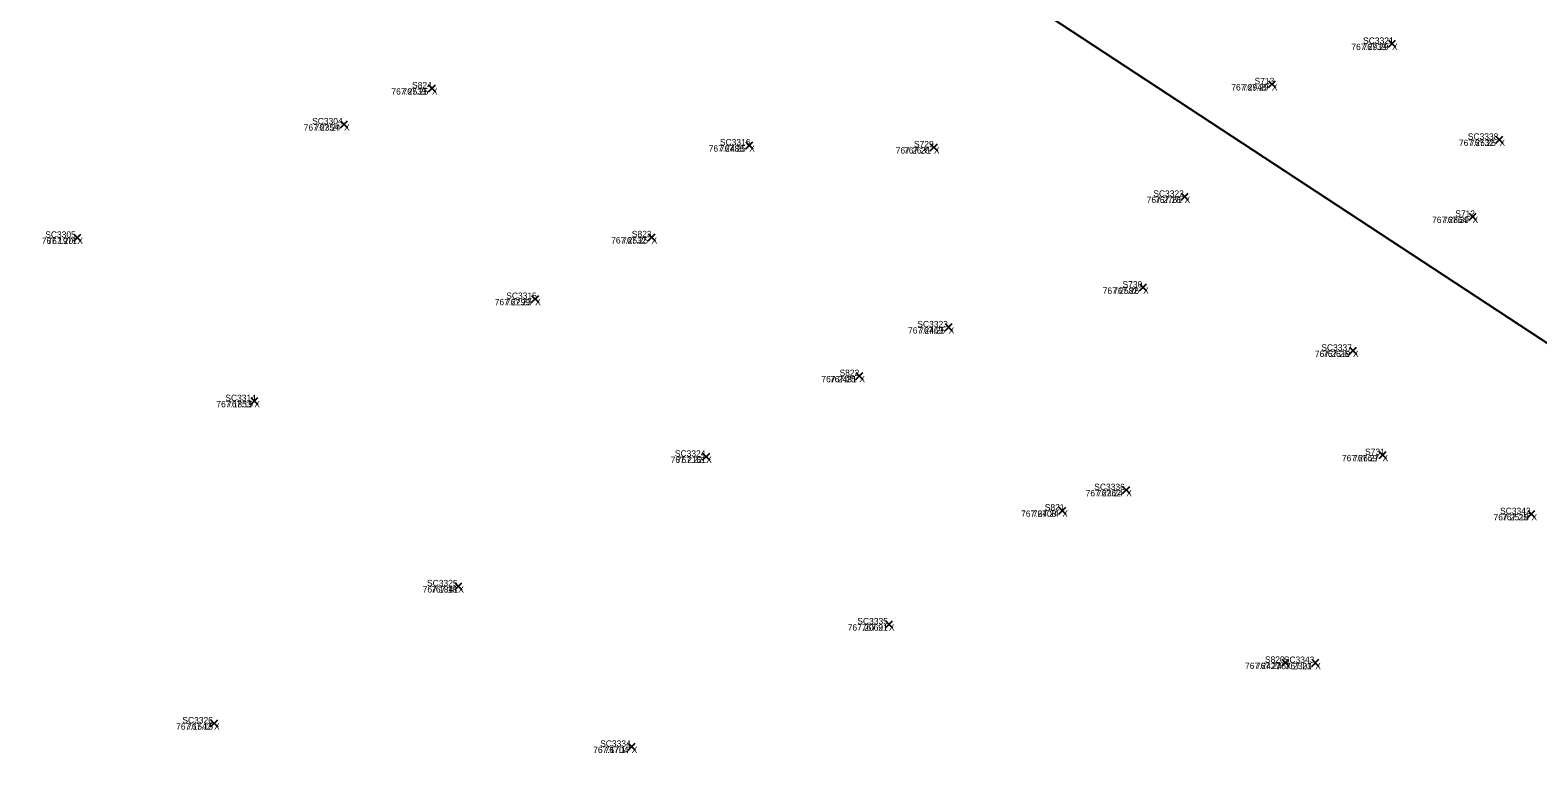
# Model space of a CAD drawing. Extents: x 1845019 to 1877956, y 680444 to 701081.
# Drawn here: x 1857724.6 to 1857738.9, y 694226.33 to 694233.43 of the extents above; entities that cross this region are included whole.
import ezdxf

# ---------------------------------------------------------------- set-up
doc = ezdxf.new("R2010")
doc.units = 0
for name, color, linetype in [('SV_X_CL_Survey_20', 7, 'Continuous'), ('SV_X_Random_Point', 7, 'Continuous'), ('SV_X_Text_Comment', 7, 'Continuous'), ('SV_X_Text_Elevation', 7, 'Continuous'), ('SV_X_Text_Name', 7, 'Continuous')]:
    doc.layers.add(name, color=color, linetype=linetype)

msp = doc.modelspace()

# ---------------------------------------------------------------- linework, layer by layer
at = {"layer": 'SV_X_CL_Survey_20'}
msp.add_line((1856038.267, 695346.314), (1858797.327, 693536.085), dxfattribs=at)
at = {"layer": 'SV_X_Random_Point'}
for p, q in [((1857737.483, 694233.27), (1857737.55, 694233.337)), ((1857737.483, 694233.337), (1857737.55, 694233.27)), ((1857737.483, 694233.27), (1857737.55, 694233.337)), ((1857737.483, 694233.337), (1857737.55, 694233.27)), ((1857728.374, 694232.847), (1857728.441, 694232.914)), ((1857728.374, 694232.914), (1857728.441, 694232.847)), ((1857728.374, 694232.847), (1857728.441, 694232.914)), ((1857728.374, 694232.914), (1857728.441, 694232.847)), ((1857736.344, 694232.887), (1857736.411, 694232.953)), ((1857736.344, 694232.953), (1857736.411, 694232.887)), ((1857736.344, 694232.887), (1857736.411, 694232.953)), ((1857736.344, 694232.953), (1857736.411, 694232.887)), ((1857727.541, 694232.506), (1857727.607, 694232.573)), ((1857727.541, 694232.573), (1857727.607, 694232.506)), ((1857727.541, 694232.506), (1857727.607, 694232.573)), ((1857727.541, 694232.573), (1857727.607, 694232.506)), ((1857731.385, 694232.307), (1857731.451, 694232.374)), ((1857731.385, 694232.374), (1857731.451, 694232.307)), ((1857731.385, 694232.307), (1857731.451, 694232.374)), ((1857731.385, 694232.374), (1857731.451, 694232.307)), ((1857733.136, 694232.288), (1857733.203, 694232.355)), ((1857733.136, 694232.355), (1857733.203, 694232.288)), ((1857733.136, 694232.288), (1857733.203, 694232.355)), ((1857733.136, 694232.355), (1857733.203, 694232.288)), ((1857738.502, 694232.36), (1857738.569, 694232.427)), ((1857738.502, 694232.427), (1857738.569, 694232.36)), ((1857738.502, 694232.36), (1857738.569, 694232.427)), ((1857738.502, 694232.427), (1857738.569, 694232.36)), ((1857735.516, 694231.819), (1857735.582, 694231.886)), ((1857735.516, 694231.886), (1857735.582, 694231.819)), ((1857735.516, 694231.819), (1857735.582, 694231.886)), ((1857735.516, 694231.886), (1857735.582, 694231.819)), ((1857738.248, 694231.63), (1857738.314, 694231.697)), ((1857738.248, 694231.697), (1857738.314, 694231.63)), ((1857738.248, 694231.63), (1857738.314, 694231.697)), ((1857738.248, 694231.697), (1857738.314, 694231.63)), ((1857725.01, 694231.431), (1857725.076, 694231.497)), ((1857725.01, 694231.497), (1857725.076, 694231.431)), ((1857725.01, 694231.431), (1857725.076, 694231.497)), ((1857725.01, 694231.497), (1857725.076, 694231.431)), ((1857730.459, 694231.435), (1857730.526, 694231.502)), ((1857730.459, 694231.502), (1857730.526, 694231.435)), ((1857730.459, 694231.435), (1857730.526, 694231.502)), ((1857730.459, 694231.502), (1857730.526, 694231.435)), ((1857735.121, 694230.959), (1857735.188, 694231.026)), ((1857735.121, 694231.026), (1857735.188, 694230.959)), ((1857735.121, 694230.959), (1857735.188, 694231.026)), ((1857735.121, 694231.026), (1857735.188, 694230.959)), ((1857729.354, 694230.85), (1857729.421, 694230.917)), ((1857729.354, 694230.917), (1857729.421, 694230.85)), ((1857729.354, 694230.85), (1857729.421, 694230.917)), ((1857729.354, 694230.917), (1857729.421, 694230.85)), ((1857733.276, 694230.582), (1857733.343, 694230.649)), ((1857733.276, 694230.649), (1857733.343, 694230.582)), ((1857733.276, 694230.582), (1857733.343, 694230.649)), ((1857733.276, 694230.649), (1857733.343, 694230.582)), ((1857737.112, 694230.359), (1857737.179, 694230.426)), ((1857737.112, 694230.426), (1857737.179, 694230.359)), ((1857737.112, 694230.359), (1857737.179, 694230.426)), ((1857737.112, 694230.426), (1857737.179, 694230.359)), ((1857732.43, 694230.12), (1857732.496, 694230.187)), ((1857732.43, 694230.187), (1857732.496, 694230.12)), ((1857732.43, 694230.12), (1857732.496, 694230.187)), ((1857732.43, 694230.187), (1857732.496, 694230.12)), ((1857726.689, 694229.882), (1857726.755, 694229.949)), ((1857726.689, 694229.949), (1857726.755, 694229.882)), ((1857726.689, 694229.882), (1857726.755, 694229.949)), ((1857726.689, 694229.949), (1857726.755, 694229.882)), ((1857737.394, 694229.37), (1857737.461, 694229.437)), ((1857737.394, 694229.437), (1857737.461, 694229.37)), ((1857737.394, 694229.37), (1857737.461, 694229.437)), ((1857737.394, 694229.437), (1857737.461, 694229.37)), ((1857730.976, 694229.355), (1857731.043, 694229.421)), ((1857730.976, 694229.421), (1857731.043, 694229.355)), ((1857730.976, 694229.355), (1857731.043, 694229.421)), ((1857730.976, 694229.421), (1857731.043, 694229.355)), ((1857734.961, 694229.038), (1857735.028, 694229.104)), ((1857734.961, 694229.104), (1857735.028, 694229.038)), ((1857734.961, 694229.038), (1857735.028, 694229.104)), ((1857734.961, 694229.104), (1857735.028, 694229.038)), ((1857734.355, 694228.843), (1857734.422, 694228.91)), ((1857734.355, 694228.91), (1857734.422, 694228.843)), ((1857734.355, 694228.843), (1857734.422, 694228.91)), ((1857734.355, 694228.91), (1857734.422, 694228.843)), ((1857738.807, 694228.81), (1857738.873, 694228.877)), ((1857738.807, 694228.877), (1857738.873, 694228.81)), ((1857738.807, 694228.81), (1857738.873, 694228.877)), ((1857738.807, 694228.877), (1857738.873, 694228.81)), ((1857728.624, 694228.126), (1857728.691, 694228.192)), ((1857728.624, 694228.192), (1857728.691, 694228.126)), ((1857728.624, 694228.126), (1857728.691, 694228.192)), ((1857728.624, 694228.192), (1857728.691, 694228.126)), ((1857732.71, 694227.765), (1857732.777, 694227.832)), ((1857732.71, 694227.832), (1857732.777, 694227.765)), ((1857732.71, 694227.765), (1857732.777, 694227.832)), ((1857732.71, 694227.832), (1857732.777, 694227.765)), ((1857736.471, 694227.4), (1857736.538, 694227.467)), ((1857736.471, 694227.467), (1857736.538, 694227.4)), ((1857736.471, 694227.4), (1857736.538, 694227.467)), ((1857736.471, 694227.467), (1857736.538, 694227.4)), ((1857736.755, 694227.399), (1857736.821, 694227.466)), ((1857736.755, 694227.466), (1857736.821, 694227.399)), ((1857736.755, 694227.399), (1857736.821, 694227.466)), ((1857736.755, 694227.466), (1857736.821, 694227.399)), ((1857726.308, 694226.825), (1857726.375, 694226.892)), ((1857726.308, 694226.892), (1857726.375, 694226.825)), ((1857726.308, 694226.825), (1857726.375, 694226.892)), ((1857726.308, 694226.892), (1857726.375, 694226.825)), ((1857730.27, 694226.604), (1857730.336, 694226.67)), ((1857730.27, 694226.67), (1857730.336, 694226.604)), ((1857730.27, 694226.604), (1857730.336, 694226.67)), ((1857730.27, 694226.67), (1857730.336, 694226.604))]:
    msp.add_line(p, q, dxfattribs=at)

# ---------------------------------------------------------------- texts
at = {"layer": 'SV_X_Text_Comment'}
for p in [(1857737.516, 694233.243), (1857728.408, 694232.821), (1857736.377, 694232.86), (1857727.574, 694232.48), (1857731.418, 694232.28), (1857733.17, 694232.262), (1857738.536, 694232.334), (1857735.549, 694231.793), (1857738.281, 694231.603), (1857725.043, 694231.404), (1857730.492, 694231.409), (1857729.387, 694230.824), (1857735.155, 694230.932), (1857733.31, 694230.555), (1857737.146, 694230.333), (1857732.463, 694230.093), (1857726.722, 694229.855), (1857731.01, 694229.328), (1857737.427, 694229.344), (1857734.995, 694229.011), (1857734.388, 694228.817), (1857738.84, 694228.783), (1857728.658, 694228.099), (1857732.743, 694227.738), (1857736.505, 694227.374), (1857736.788, 694227.372), (1857726.341, 694226.799), (1857730.303, 694226.577)]:
    msp.add_text('X', height=0.06, dxfattribs=at).set_placement(p)
at = {"layer": 'SV_X_Text_Elevation'}
for s, p in [('767.2939', (1857737.131, 694233.243)), ('767.29', (1857737.237, 694233.243)), ('767.2539', (1857728.023, 694232.821)), ('767.25', (1857728.128, 694232.821)), ('767.2948', (1857735.992, 694232.86)), ('767.29', (1857736.098, 694232.86)), ('767.2354', (1857727.191, 694232.48)), ('767.24', (1857727.295, 694232.48)), ('767.2488', (1857731.034, 694232.28)), ('767.25', (1857731.139, 694232.28)), ('767.2631', (1857732.808, 694232.262)), ('767.26', (1857732.887, 694232.262)), ('767.2532', (1857738.152, 694232.334)), ('767.25', (1857738.257, 694232.334)), ('767.2761', (1857735.189, 694231.793)), ('767.28', (1857735.269, 694231.793)), ('767.2864', (1857737.897, 694231.603)), ('767.29', (1857738.001, 694231.603)), ('767.1971', (1857724.706, 694231.404)), ('767.20', (1857724.759, 694231.404)), ('767.2532', (1857730.109, 694231.409)), ('767.25', (1857730.213, 694231.409)), ('767.2299', (1857729.004, 694230.824)), ('767.23', (1857729.108, 694230.824)), ('767.2582', (1857734.772, 694230.932)), ('767.26', (1857734.872, 694230.932)), ('767.2469', (1857732.925, 694230.555)), ('767.25', (1857733.031, 694230.555)), ('767.2619', (1857736.785, 694230.333)), ('767.26', (1857736.863, 694230.333)), ('767.2481', (1857732.103, 694230.093)), ('767.25', (1857732.184, 694230.093)), ('767.1853', (1857726.362, 694229.855)), ('767.19', (1857726.465, 694229.855)), ('767.2161', (1857730.673, 694229.328)), ('767.22', (1857730.731, 694229.328)), ('767.2669', (1857737.042, 694229.344)), ('767.27', (1857737.148, 694229.344)), ('767.2362', (1857734.61, 694229.011)), ('767.24', (1857734.716, 694229.011)), ('767.2408', (1857733.998, 694228.817)), ('767.24', (1857734.109, 694228.817)), ('767.2518', (1857738.48, 694228.783)), ('767.25', (1857738.561, 694228.783)), ('767.1841', (1857728.32, 694228.099)), ('767.18', (1857728.401, 694228.099)), ('767.2069', (1857732.353, 694227.738)), ('767.21', (1857732.487, 694227.738)), ('767.2427', (1857736.122, 694227.374)), ('767.24', (1857736.226, 694227.374)), ('767.2301', (1857736.422, 694227.372)), ('767.23', (1857736.509, 694227.372)), ('767.1542', (1857725.981, 694226.799)), ('767.15', (1857726.085, 694226.799)), ('767.1704', (1857729.938, 694226.577)), ('767.17', (1857730.046, 694226.577))]:
    msp.add_text(s, height=0.06, dxfattribs=at).set_placement(p)
at = {"layer": 'SV_X_Text_Name'}
for s, p in [('SC3321', (1857737.242, 694233.303)), ('SC3321', (1857737.243, 694233.303)), ('S824', (1857728.219, 694232.881)), ('S824', (1857728.219, 694232.881)), ('S713', (1857736.213, 694232.92)), ('S713', (1857736.213, 694232.92)), ('SC3304', (1857727.271, 694232.54)), ('SC3304', (1857727.271, 694232.54)), ('SC3338', (1857738.236, 694232.394)), ('SC3338', (1857738.236, 694232.394)), ('SC3316', (1857731.14, 694232.34)), ('SC3316', (1857731.14, 694232.34)), ('S729', (1857732.981, 694232.322)), ('S729', (1857732.981, 694232.322)), ('SC3322', (1857735.252, 694231.853)), ('SC3322', (1857735.252, 694231.853)), ('S712', (1857738.117, 694231.663)), ('S712', (1857738.117, 694231.663)), ('SC3305', (1857724.739, 694231.464)), ('SC3305', (1857724.739, 694231.464)), ('S823', (1857730.304, 694231.469)), ('S823', (1857730.304, 694231.469)), ('S730', (1857734.96, 694230.992)), ('S730', (1857734.96, 694230.992)), ('SC3315', (1857729.113, 694230.884)), ('SC3315', (1857729.113, 694230.884)), ('SC3323', (1857733.013, 694230.615)), ('SC3323', (1857733.013, 694230.615)), ('SC3337', (1857736.846, 694230.393)), ('SC3337', (1857736.846, 694230.393)), ('S822', (1857732.275, 694230.153)), ('S822', (1857732.275, 694230.153)), ('SC3314', (1857726.448, 694229.915)), ('SC3314', (1857726.448, 694229.915)), ('SC3324', (1857730.713, 694229.388)), ('SC3324', (1857730.713, 694229.388)), ('S731', (1857737.261, 694229.404)), ('S731', (1857737.261, 694229.404)), ('SC3336', (1857734.692, 694229.071)), ('SC3336', (1857734.692, 694229.071)), ('S821', (1857734.222, 694228.877)), ('S821', (1857734.223, 694228.877)), ('SC3342', (1857738.542, 694228.843)), ('SC3342', (1857738.542, 694228.843)), ('SC3325', (1857728.361, 694228.159)), ('SC3325', (1857728.361, 694228.159)), ('SC3335', (1857732.444, 694227.798)), ('SC3335', (1857732.444, 694227.798)), ('S820', (1857736.311, 694227.434)), ('S820', (1857736.311, 694227.434)), ('SC3343', (1857736.49, 694227.432)), ('SC3343', (1857736.49, 694227.432)), ('SC3326', (1857726.04, 694226.859)), ('SC3326', (1857726.04, 694226.859)), ('SC3334', (1857730.004, 694226.637)), ('SC3334', (1857730.004, 694226.637))]:
    msp.add_text(s, height=0.06, dxfattribs=at).set_placement(p)

doc.saveas('drawing.dxf')
